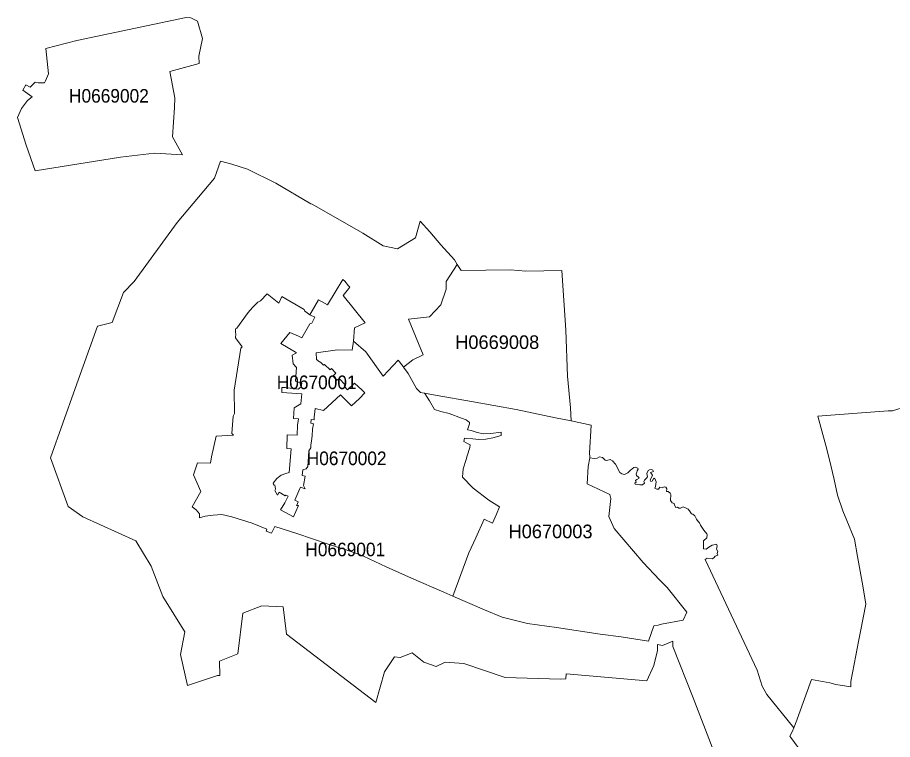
# Model space of a CAD drawing. Extents: x 369010 to 739155, y 6377141 to 6616555.
# Drawn here: x 543461 to 549889, y 6538303 to 6543612 of the extents above; entities that cross this region are included whole.
import ezdxf
from ezdxf.enums import TextEntityAlignment as Align

# ---------------------------------------------------------------- set-up
doc = ezdxf.new("R2010")
doc.units = 0
doc.header["$LTSCALE"] = 40
doc.layers.add('1', color=7, linetype='Continuous', lineweight=13)
doc.layers.add('2', color=7, linetype='Continuous')

msp = doc.modelspace()

# ---------------------------------------------------------------- linework, layer by layer
at = {"layer": '1'}
for points in [[(544700.31, 6543611.86), (543897.45, 6543442.55), (543668.73, 6543382.97), (543687.76, 6543197.11), (543666.41, 6543145.8), (543658.8, 6543131.4), (543612.95, 6543130.57), (543590.11, 6543137.52), (543554.36, 6543099.96), (543521.43, 6543116.01), (543500.08, 6543077.78), (543569.42, 6543027.3), (543533.84, 6543002.64), (543488.82, 6542943.22), (543460.52, 6542875.53), (543523.25, 6542674.11), (543590.28, 6542484.28), (544217.7, 6542585.24), (544467.12, 6542615.03), (544671.68, 6542602.62), (544599.36, 6542735.02), (544612.76, 6542950.01), (544616.24, 6543020.51), (544578.83, 6543213.82), (544795.81, 6543272.91), (544792.66, 6543328.35), (544818.81, 6543457.61), (544783.4, 6543583.89), (544732.75, 6543610.04)], [(544467.12, 6542615.03), (544217.7, 6542585.24), (543590.28, 6542484.28), (543523.25, 6542674.11), (543460.52, 6542875.53), (543488.82, 6542943.22), (543533.84, 6543002.64), (543569.42, 6543027.3), (543500.08, 6543077.78), (543521.43, 6543116.01), (543554.36, 6543099.96), (543590.11, 6543137.52), (543612.95, 6543130.57), (543658.8, 6543131.4), (543666.41, 6543145.8), (543687.76, 6543197.11), (543668.73, 6543382.97), (543897.45, 6543442.55), (544700.31, 6543611.86), (544732.75, 6543610.04), (544783.4, 6543583.89), (544818.81, 6543457.61), (544792.66, 6543328.35), (544795.81, 6543272.91), (544578.83, 6543213.82), (544616.24, 6543020.51), (544612.76, 6542950.01), (544599.36, 6542735.02), (544671.68, 6542602.62)], [(546691.33, 6541796.61), (546691.33, 6541796.61), (546608.9, 6541670), (546608.9, 6541614.72), (546569.51, 6541499.2), (546488.09, 6541409.99), (546333.17, 6541394.27), (546440.92, 6541131.62), (546364.62, 6541094.87), (546295.77, 6541042.08), (546330.86, 6540993.75), (546391.6, 6540885.35), (546421.39, 6540855.56), (546448.37, 6540850.59), (546451.18, 6540850.09), (546544.69, 6540832.55), (546795.59, 6540789.19), (547123.13, 6540729.77), (547412.92, 6540669.69), (547528.78, 6540645.37), (547522.82, 6540743.01), (547500.64, 6540975.05), (547488.72, 6541313.67), (547459.6, 6541752.09), (547195.95, 6541746.63), (547081.25, 6541757.55), (546719.46, 6541752.09)], [(546451.18, 6540850.09), (546453.33, 6540846.78), (546486.93, 6540792.5), (546524.66, 6540729.28), (546571.34, 6540714.55), (546630.92, 6540699.65), (546722.94, 6540665.72), (546755.54, 6540653.14), (546782.02, 6540634.77), (546780.2, 6540623.19), (546767.29, 6540580.65), (546794.27, 6540575.85), (546836.64, 6540561.12), (546884.63, 6540550.04), (546936.77, 6540554.34), (547014.55, 6540563.11), (547013.89, 6540537.62), (546953.32, 6540521.24), (546900.52, 6540512.63), (546848.89, 6540509.49), (546806.02, 6540513.79), (546755.38, 6540516.93), (546745.11, 6540519.42), (546740.15, 6540493.6), (546755.54, 6540484.33), (546785.66, 6540469.1), (546784.34, 6540450.73), (546763.49, 6540388.01), (546756.7, 6540363.02), (546734.69, 6540292.35), (546729.72, 6540231.44), (546807.01, 6540150.67), (546922.53, 6540063.95), (547001.15, 6540014.13), (546978.47, 6539959.02), (546950.84, 6539893.81), (546888.11, 6539923.27), (546826.87, 6539787.06), (546775.9, 6539675.18), (546658.56, 6539357.74), (546891.92, 6539256.95), (547022.17, 6539202.17), (547207.86, 6539157.32), (547419.54, 6539126.2), (547740.79, 6539078.7), (547894.71, 6539058.02), (548097.12, 6539026.9), (548136.34, 6539139.61), (548166.3, 6539144.91), (548192.12, 6539152.02), (548351.17, 6539179.99), (548378.14, 6539238.91), (548232.5, 6539421.96), (548177.72, 6539476.74), (548056.9, 6539605.01), (547843.07, 6539855.25), (547804.84, 6539942.14), (547820.23, 6540075.54), (547813.11, 6540104.5), (547645.79, 6540183.11), (547652.9, 6540311.38), (547664.16, 6540375.43), (547665.32, 6540382.71), (547662.34, 6540409.69), (547674.42, 6540615.08), (547528.78, 6540645.37), (547412.92, 6540669.69), (547123.13, 6540729.77), (546795.59, 6540789.19), (546544.69, 6540832.55)]]:
    msp.add_lwpolyline(points, close=True, dxfattribs=at)
for points in [[(548716.43, 6537851.82), (548424.32, 6538609.83), (548276.03, 6538988.17), (548276.03, 6539027.73), (548198.74, 6538994.3), (548163.15, 6539002.74), (548161.17, 6538956.73), (548135.02, 6538846.67), (548084.21, 6538735.12), (547490.88, 6538785.27), (547488.89, 6538749.85), (547449.17, 6538747.7), (547042.19, 6538759.61), (546739.49, 6538862.72), (546602.95, 6538871.99), (546535.42, 6538839.72), (546445.55, 6538871), (546359.99, 6538940.01), (546272.1, 6538906.58), (546230.4, 6538910.72), (546155.75, 6538802.15), (546094.02, 6538576.57), (545436.81, 6539079.2), (545411.65, 6539279.46), (545256.41, 6539285.42), (545116.39, 6539231.96), (545078.32, 6538933.39), (544944.6, 6538878.94), (544946.58, 6538774.51), (544930.03, 6538773.85), (544710.57, 6538701.36), (544658.44, 6538929.09), (544689.72, 6539094.26), (544528.85, 6539355.59), (544443.45, 6539576.87), (544330.08, 6539764.88), (543940.81, 6539940.48), (543832.41, 6540017.77), (543701.99, 6540374.27), (543885.37, 6540883.69), (544048.56, 6541343.46), (544156.3, 6541370.6), (544240.05, 6541589.24), (544317.17, 6541670), (544632.29, 6542104.45), (544908.85, 6542431.48), (544952.21, 6542554.95), (545036.12, 6542534.1), (545150.48, 6542496.36), (545359.18, 6542392.76), (545614.89, 6542242.15), (545625.48, 6542239), (545996.37, 6542026.17), (546147.31, 6541933.32), (546250.92, 6541911.47), (546385.47, 6541991.58), (546419.4, 6542115.37), (546490.24, 6542035.27), (546570.34, 6541940.6), (546670.31, 6541829.71), (546691.33, 6541796.61), (546719.46, 6541752.09), (547081.25, 6541757.55), (547195.95, 6541746.63), (547459.6, 6541752.09), (547488.72, 6541313.67), (547500.64, 6540975.05), (547522.82, 6540743.01), (547528.78, 6540645.37), (547674.42, 6540615.08), (547662.34, 6540409.69), (547665.32, 6540382.71), (547664.16, 6540375.43), (547696.1, 6540369.97), (547718.77, 6540373.11)], [(545868.44, 6539700.67), (545843.61, 6539706.96), (545743.48, 6539738.9), (545513.6, 6539817.02), (545350.41, 6539870.31), (545325.59, 6539821.16), (545287.85, 6539835.55), (545292.49, 6539849.62), (545185.57, 6539892.98), (545035.95, 6539941.15), (544960.48, 6539956.7), (544898.59, 6539953.06), (544839.17, 6539945.28), (544798.29, 6539933.86), (544796.8, 6539961.83), (544772.97, 6539991.79), (544742.52, 6540014.46), (544806.57, 6540126.68), (544753.44, 6540249.31), (544782.9, 6540338.69), (544879.39, 6540335.21), (544884.68, 6540381.72), (544919.27, 6540534.15), (545046.22, 6540539.94), (545035.95, 6540552.35), (545043.73, 6540681.61), (545054.99, 6540700.15), (545052.67, 6540872.77), (545100.83, 6541181.43), (545109.93, 6541189.38), (545063.1, 6541256.74), (545064.42, 6541287.02), (545061.11, 6541294.97), (545063.1, 6541322.77), (545072.7, 6541328.9), (545155.94, 6541442.6), (545186.4, 6541480.83), (545226.62, 6541519.89), (545245.81, 6541529.16), (545293.98, 6541580.63), (545379.21, 6541512.61), (545402.21, 6541559.61), (545566.39, 6541465.44), (545569.54, 6541454.18), (545607.77, 6541426.21), (545671.82, 6541536.27), (545738.19, 6541498.7), (545849.57, 6541686.05), (545864.8, 6541672.15), (545891.28, 6541637.89), (545901.87, 6541629.95), (545852.22, 6541567.22), (546015.08, 6541366.14), (545935.14, 6541331.05), (545928.68, 6541231.42), (546020.21, 6541154.46), (546145.66, 6540974.22), (546255.88, 6541092.39), (546292.63, 6541046.55), (546295.77, 6541042.08), (546364.62, 6541094.87), (546440.92, 6541131.62), (546333.17, 6541394.27), (546488.09, 6541409.99), (546569.51, 6541499.2), (546608.9, 6541614.72), (546608.9, 6541670), (546691.33, 6541796.61), (546691.33, 6541796.61), (546670.31, 6541829.71), (546570.34, 6541940.6), (546490.24, 6542035.27), (546419.4, 6542115.37), (546385.47, 6541991.58), (546250.92, 6541911.47), (546147.31, 6541933.32), (545996.37, 6542026.17), (545625.48, 6542239), (545614.89, 6542242.15), (545359.18, 6542392.76), (545150.48, 6542496.36), (545036.12, 6542534.1), (544952.21, 6542554.95), (544908.85, 6542431.48)], [(544908.85, 6542431.48), (544632.29, 6542104.45), (544317.17, 6541670), (544240.05, 6541589.24), (544156.3, 6541370.6), (544048.56, 6541343.46), (543885.37, 6540883.69), (543701.99, 6540374.27), (543832.41, 6540017.77), (543940.81, 6539940.48), (544330.08, 6539764.88), (544443.45, 6539576.87), (544528.85, 6539355.59), (544689.72, 6539094.26), (544658.44, 6538929.09), (544710.57, 6538701.36), (544930.03, 6538773.85), (544946.58, 6538774.51), (544944.6, 6538878.94), (545078.32, 6538933.39), (545116.39, 6539231.96), (545256.41, 6539285.42), (545411.65, 6539279.46), (545436.81, 6539079.2), (546094.02, 6538576.57), (546155.75, 6538802.15), (546230.4, 6538910.72), (546272.1, 6538906.58), (546359.99, 6538940.01), (546445.55, 6538871), (546535.42, 6538839.72), (546602.95, 6538871.99), (546739.49, 6538862.72), (547042.19, 6538759.61), (547449.17, 6538747.7), (547488.89, 6538749.85), (547490.88, 6538785.27), (548084.21, 6538735.12), (548135.02, 6538846.67), (548161.17, 6538956.73), (548163.15, 6539002.74), (548198.74, 6538994.3), (548276.03, 6539027.73), (548276.03, 6538988.17), (548424.32, 6538609.83), (548716.43, 6537851.82)], [(545657.92, 6541096.36), (545654.44, 6541147.01), (545810.18, 6541167.86), (545919.25, 6541165.05), (545928.68, 6541231.42), (545935.14, 6541331.05), (546015.08, 6541366.14), (545852.22, 6541567.22), (545901.87, 6541629.95), (545891.28, 6541637.89), (545864.8, 6541672.15), (545849.57, 6541686.05), (545738.19, 6541498.7), (545671.82, 6541536.27), (545607.77, 6541426.21)], [(545614.72, 6540446.93), (545600.99, 6540426.57), (545597.18, 6540383.04), (545593.54, 6540311.05), (545581.46, 6540294.66), (545557.13, 6540287.38), (545551.83, 6540244.18), (545572.68, 6540239.55), (545562.59, 6540170.7), (545573.68, 6540147.2), (545539.09, 6540157.63), (545534.29, 6540149.35), (545497.05, 6540064.12), (545522.21, 6540051.7), (545512.11, 6540026.22), (545510.79, 6540022.91), (545524.03, 6540023.4), (545521.21, 6540019.6), (545487.28, 6539941.81), (545391.46, 6539990.96), (545424.56, 6540043.1), (545448.06, 6540092.25), (545431.84, 6540100.86), (545428.03, 6540095.73), (545381.69, 6540121.21), (545371.76, 6540100.36), (545350.74, 6540133.13), (545355.21, 6540143.89), (545351.9, 6540175.17), (545342.8, 6540173.84), (545339.49, 6540188.41), (545364.81, 6540221.34), (545398.41, 6540245.84), (545431.01, 6540260.4), (545457.49, 6540266.36), (545471.89, 6540441.3), (545439.62, 6540443.45), (545442.6, 6540542.75), (545514.92, 6540540.44), (545517.74, 6540614.75), (545526.01, 6540661.42), (545487.45, 6540663.57), (545493.57, 6540741.19), (545542.56, 6540771.48), (545548.52, 6540844.96), (545401.72, 6540853.57), (545402.21, 6540891.3), (545427.37, 6540890.48), (545464.28, 6540886.17), (545522.54, 6540878.06), (545545.21, 6540896.6), (545548.52, 6540924.07), (545502.34, 6540937.98), (545509.3, 6541039.6), (545484.64, 6541065.41), (545477.19, 6541128.31), (545511.28, 6541145.85), (545502.51, 6541151.31), (545393.94, 6541214.53), (545460.64, 6541296.62), (545525.18, 6541269.81), (545548.19, 6541256.24), (545608.1, 6541359.85), (545623.16, 6541364.98), (545646, 6541408.17), (545607.77, 6541426.21), (545569.54, 6541454.18), (545566.39, 6541465.44), (545402.21, 6541559.61), (545379.21, 6541512.61), (545293.98, 6541580.63), (545245.81, 6541529.16), (545226.62, 6541519.89), (545186.4, 6541480.83), (545155.94, 6541442.6), (545072.7, 6541328.9), (545063.1, 6541322.77), (545061.11, 6541294.97), (545064.42, 6541287.02), (545063.1, 6541256.74), (545109.93, 6541189.38), (545100.83, 6541181.43), (545052.67, 6540872.77), (545054.99, 6540700.15), (545043.73, 6540681.61), (545035.95, 6540552.35), (545046.22, 6540539.94), (544919.27, 6540534.15), (544884.68, 6540381.72), (544879.39, 6540335.21), (544782.9, 6540338.69), (544753.44, 6540249.31), (544806.57, 6540126.68), (544742.52, 6540014.46), (544772.97, 6539991.79), (544796.8, 6539961.83), (544798.29, 6539933.86), (544839.17, 6539945.28), (544898.59, 6539953.06), (544960.48, 6539956.7)], [(545607.77, 6541426.21), (545646, 6541408.17), (545623.16, 6541364.98), (545608.1, 6541359.85), (545548.19, 6541256.24), (545525.18, 6541269.81), (545460.64, 6541296.62), (545393.94, 6541214.53), (545502.51, 6541151.31), (545511.28, 6541145.85), (545477.19, 6541128.31), (545484.64, 6541065.41), (545509.3, 6541039.6), (545502.34, 6540937.98), (545548.52, 6540924.07), (545545.21, 6540896.6), (545522.54, 6540878.06), (545464.28, 6540886.17), (545427.37, 6540890.48), (545402.21, 6540891.3), (545401.72, 6540853.57), (545548.52, 6540844.96), (545542.56, 6540771.48), (545493.57, 6540741.19), (545487.45, 6540663.57), (545526.01, 6540661.42), (545517.74, 6540614.75), (545514.92, 6540540.44), (545442.6, 6540542.75), (545439.62, 6540443.45), (545471.89, 6540441.3), (545457.49, 6540266.36), (545431.01, 6540260.4), (545398.41, 6540245.84), (545364.81, 6540221.34), (545339.49, 6540188.41), (545342.8, 6540173.84), (545351.9, 6540175.17), (545355.21, 6540143.89), (545350.74, 6540133.13), (545371.76, 6540100.36), (545381.69, 6540121.21), (545428.03, 6540095.73), (545431.84, 6540100.86), (545448.06, 6540092.25), (545424.56, 6540043.1), (545391.46, 6539990.96), (545487.28, 6539941.81), (545521.21, 6540019.6), (545524.03, 6540023.4), (545510.79, 6540022.91), (545512.11, 6540026.22), (545522.21, 6540051.7), (545497.05, 6540064.12), (545534.29, 6540149.35), (545539.09, 6540157.63), (545573.68, 6540147.2), (545562.59, 6540170.7), (545572.68, 6540239.55), (545551.83, 6540244.18), (545557.13, 6540287.38), (545581.46, 6540294.66), (545593.54, 6540311.05), (545597.18, 6540383.04), (545600.99, 6540426.57), (545614.72, 6540446.93), (545615.05, 6540467.45), (545619.85, 6540498.89), (545624.16, 6540534.97), (545628.62, 6540585.95), (545634.58, 6540625.51), (545614.23, 6540629.31), (545617.54, 6540656.29), (545639.71, 6540654.47), (545640.71, 6540672.51), (545644.35, 6540715.71), (545648.32, 6540736.23), (545709.72, 6540722.49), (545834.51, 6540837.35), (545880.36, 6540790.68), (545914.12, 6540755.59), (545972.71, 6540810.37), (546012.1, 6540851.09), (545993.4, 6540870.95), (545937.45, 6540923.91), (545885.32, 6540875.09), (545861.49, 6540901.57), (545868.11, 6540910.83), (545824.08, 6540958.66), (545809.35, 6540946.42), (545787.18, 6540965.78), (545778.57, 6540977.7), (545798.1, 6540997.56), (545766.82, 6541030.66), (545757.88, 6541021.23), (545715.84, 6541061.77), (545708.23, 6541055.15), (545685.56, 6541076.83), (545677.94, 6541079.48), (545657.92, 6541096.36)], [(545287.85, 6539835.55), (545325.59, 6539821.16), (545350.41, 6539870.31), (545513.6, 6539817.02), (545743.48, 6539738.9), (545843.61, 6539706.96), (545868.44, 6539700.67), (545976.84, 6539660.29), (546002.66, 6539652.01), (546168, 6539573.4), (546355.85, 6539489.65), (546592.52, 6539386.21), (546658.56, 6539357.74), (546775.9, 6539675.18), (546826.87, 6539787.06), (546888.11, 6539923.27), (546950.84, 6539893.81), (546978.47, 6539959.02), (547001.15, 6540014.13), (546922.53, 6540063.95), (546807.01, 6540150.67), (546729.72, 6540231.44), (546734.69, 6540292.35), (546756.7, 6540363.02), (546763.49, 6540388.01), (546784.34, 6540450.73), (546785.66, 6540469.1), (546755.54, 6540484.33), (546740.15, 6540493.6), (546745.11, 6540519.42), (546755.38, 6540516.93), (546806.02, 6540513.79), (546848.89, 6540509.49), (546900.52, 6540512.63), (546953.32, 6540521.24), (547013.89, 6540537.62), (547014.55, 6540563.11), (546936.77, 6540554.34), (546884.63, 6540550.04), (546836.64, 6540561.12), (546794.27, 6540575.85), (546767.29, 6540580.65), (546780.2, 6540623.19), (546782.02, 6540634.77), (546755.54, 6540653.14), (546722.94, 6540665.72), (546630.92, 6540699.65), (546571.34, 6540714.55), (546524.66, 6540729.28), (546486.93, 6540792.5), (546453.33, 6540846.78), (546451.18, 6540850.09), (546448.37, 6540850.59), (546421.39, 6540855.56), (546391.6, 6540885.35), (546330.86, 6540993.75), (546295.77, 6541042.08), (546292.63, 6541046.55), (546255.88, 6541092.39), (546145.66, 6540974.22), (546020.21, 6541154.46), (545928.68, 6541231.42), (545919.25, 6541165.05), (545810.18, 6541167.86), (545654.44, 6541147.01), (545657.92, 6541096.36), (545677.94, 6541079.48), (545685.56, 6541076.83), (545708.23, 6541055.15), (545715.84, 6541061.77), (545757.88, 6541021.23), (545766.82, 6541030.66), (545798.1, 6540997.56), (545778.57, 6540977.7), (545787.18, 6540965.78), (545809.35, 6540946.42), (545824.08, 6540958.66), (545868.11, 6540910.83), (545861.49, 6540901.57), (545885.32, 6540875.09), (545937.45, 6540923.91), (545993.4, 6540870.95), (546012.1, 6540851.09), (545972.71, 6540810.37), (545914.12, 6540755.59), (545880.36, 6540790.68), (545834.51, 6540837.35), (545709.72, 6540722.49), (545648.32, 6540736.23), (545644.35, 6540715.71), (545640.71, 6540672.51), (545639.71, 6540654.47), (545617.54, 6540656.29), (545614.23, 6540629.31), (545634.58, 6540625.51), (545628.62, 6540585.95), (545624.16, 6540534.97), (545619.85, 6540498.89), (545615.05, 6540467.45), (545614.72, 6540446.93)], [(548600.08, 6539727.48), (548594.79, 6539702.66), (548605.38, 6539684.78), (548600.91, 6539670.55), (548604.55, 6539659.79), (548585.02, 6539650.85), (548575.09, 6539640.09), (548563.51, 6539632.98), (548527.1, 6539636.62), (548512.7, 6539627.68), (548894.18, 6538812.91), (548930.59, 6538695.56), (548964.19, 6538635.49), (549163.62, 6538389.22), (549186.96, 6538445.16), (549200.7, 6538486.53), (549293.21, 6538745.21), (549429.26, 6538719.06), (549472.45, 6538707.81), (549582.35, 6538691.09), (549581.85, 6538730.98), (549620.25, 6538920.81), (549639.78, 6539022.93), (549653.02, 6539096.58), (549693.4, 6539297.34), (549670.07, 6539433.55), (549631.67, 6539649.53), (549609.99, 6539777.3), (549553.72, 6539914.17), (549523.1, 6539984.01), (549485.7, 6540100.86), (549460.21, 6540215.22), (549424.62, 6540360.53), (549399.96, 6540466.29), (549341.21, 6540681.28), (549628.03, 6540701.8), (549856.09, 6540718.85), (549887.87, 6540718.85), (550029.54, 6540763.7)], [(550029.54, 6540763.7), (549887.87, 6540718.85), (549856.09, 6540718.85), (549628.03, 6540701.8), (549341.21, 6540681.28), (549399.96, 6540466.29), (549424.62, 6540360.53), (549460.21, 6540215.22), (549485.7, 6540100.86), (549523.1, 6539984.01), (549553.72, 6539914.17), (549609.99, 6539777.3), (549631.67, 6539649.53), (549670.07, 6539433.55), (549693.4, 6539297.34), (549653.02, 6539096.58), (549639.78, 6539022.93), (549620.25, 6538920.81), (549581.85, 6538730.98), (549582.35, 6538691.09), (549472.45, 6538707.81), (549429.26, 6538719.06), (549293.21, 6538745.21), (549200.7, 6538486.53), (549186.96, 6538445.16), (549163.62, 6538389.22), (549150.88, 6538358.76), (549133.34, 6538327.98), (549142.77, 6538319.37), (549230.49, 6538199.22)], [(548288.11, 6540026.71), (548285.46, 6540038.3), (548270.4, 6540043.59), (548256.99, 6540061.47), (548260.63, 6540104.17), (548254.35, 6540115.75), (548240.94, 6540127.5), (548229.35, 6540127.5), (548230.18, 6540146.21), (548224.06, 6540157.79), (548216.94, 6540162.26), (548207.01, 6540157.79), (548196.42, 6540154.15), (548180.36, 6540157.79), (548170.6, 6540143.56), (548158.02, 6540143.56), (548141.97, 6540152.33), (548146.44, 6540163.91), (548153.55, 6540198.84), (548143.79, 6540222.01), (548138, 6540225.15), (548131.71, 6540220.68), (548121.94, 6540203.8), (548112.01, 6540199.33), (548108.54, 6540209.1), (548126.41, 6540246.5), (548117.47, 6540257.26), (548111.18, 6540266.2), (548119.13, 6540268.84), (548131.71, 6540273.31), (548127.24, 6540283.91), (548117.47, 6540287.55), (548102.25, 6540286.72), (548093.31, 6540280.43), (548083.55, 6540259.08), (548088.01, 6540235.91), (548080.9, 6540224.32), (548065.67, 6540209.92), (548061.2, 6540200.16), (548065.67, 6540187.75), (548052.43, 6540176.99), (548032.74, 6540175.17), (547997.98, 6540180.63), (547995.33, 6540188.57), (548004.27, 6540195.69), (548000.63, 6540208.27), (548010.56, 6540215.39), (548028.27, 6540225.98), (548023.8, 6540233.1), (548008.74, 6540244.68), (548005.1, 6540256.27), (548010.56, 6540269.67), (548012.21, 6540279.6), (548021.15, 6540291.19), (548017.67, 6540297.31), (547998.97, 6540305.42), (547987.39, 6540303.6), (547965.04, 6540283.91), (547944.52, 6540263.55), (547919.53, 6540252.79), (547900.83, 6540256.27), (547884.77, 6540266.2), (547853.66, 6540326.77), (547831.32, 6540351.76), (547813.94, 6540361.53), (547790.77, 6540354.41), (547777.36, 6540357.06), (547758.66, 6540376.75), (547735.49, 6540381.22), (547718.77, 6540373.11), (547696.1, 6540369.97), (547664.16, 6540375.43), (547652.9, 6540311.38), (547645.79, 6540183.11), (547813.11, 6540104.5), (547820.23, 6540075.54), (547804.84, 6539942.14), (547843.07, 6539855.25), (548056.9, 6539605.01), (548177.72, 6539476.74), (548232.5, 6539421.96), (548378.14, 6539238.91), (548351.17, 6539179.99), (548192.12, 6539152.02), (548166.3, 6539144.91), (548136.34, 6539139.61), (548097.12, 6539026.9), (547894.71, 6539058.02), (547740.79, 6539078.7), (547419.54, 6539126.2), (547207.86, 6539157.32), (547022.17, 6539202.17), (546891.92, 6539256.95), (546658.56, 6539357.74), (546592.52, 6539386.21), (546355.85, 6539489.65), (546168, 6539573.4), (546002.66, 6539652.01), (545976.84, 6539660.29), (545868.44, 6539700.67)], [(547718.77, 6540373.11), (547735.49, 6540381.22), (547758.66, 6540376.75), (547777.36, 6540357.06), (547790.77, 6540354.41), (547813.94, 6540361.53), (547831.32, 6540351.76), (547853.66, 6540326.77), (547884.77, 6540266.2), (547900.83, 6540256.27), (547919.53, 6540252.79), (547944.52, 6540263.55), (547965.04, 6540283.91), (547987.39, 6540303.6), (547998.97, 6540305.42), (548017.67, 6540297.31), (548021.15, 6540291.19), (548012.21, 6540279.6), (548010.56, 6540269.67), (548005.1, 6540256.27), (548008.74, 6540244.68), (548023.8, 6540233.1), (548028.27, 6540225.98), (548010.56, 6540215.39), (548000.63, 6540208.27), (548004.27, 6540195.69), (547995.33, 6540188.57), (547997.98, 6540180.63), (548032.74, 6540175.17), (548052.43, 6540176.99), (548065.67, 6540187.75), (548061.2, 6540200.16), (548065.67, 6540209.92), (548080.9, 6540224.32), (548088.01, 6540235.91), (548083.55, 6540259.08), (548093.31, 6540280.43), (548102.25, 6540286.72), (548117.47, 6540287.55), (548127.24, 6540283.91), (548131.71, 6540273.31), (548119.13, 6540268.84), (548111.18, 6540266.2), (548117.47, 6540257.26), (548126.41, 6540246.5), (548108.54, 6540209.1), (548112.01, 6540199.33), (548121.94, 6540203.8), (548131.71, 6540220.68), (548138, 6540225.15), (548143.79, 6540222.01), (548153.55, 6540198.84), (548146.44, 6540163.91), (548141.97, 6540152.33), (548158.02, 6540143.56), (548170.6, 6540143.56), (548180.36, 6540157.79), (548196.42, 6540154.15), (548207.01, 6540157.79), (548216.94, 6540162.26), (548224.06, 6540157.79), (548230.18, 6540146.21), (548229.35, 6540127.5), (548240.94, 6540127.5), (548254.35, 6540115.75), (548260.63, 6540104.17), (548256.99, 6540061.47), (548270.4, 6540043.59), (548285.46, 6540038.3), (548288.11, 6540026.71), (548298.04, 6540009.66), (548309.62, 6540011.49), (548319.39, 6540005.2), (548331.8, 6540003.54), (548349.68, 6540014.13), (548367.55, 6540006.19), (548388.07, 6539998.08), (548397.84, 6539985.67), (548412.07, 6539961.5), (548422.83, 6539959.85), (548435.24, 6539947.27), (548447.65, 6539923.27), (548461.06, 6539906.22), (548471.82, 6539896.46), (548478.93, 6539878.59), (548488.7, 6539863.52), (548502.1, 6539843), (548524.28, 6539815.36), (548526.1, 6539807.75), (548524.28, 6539786.4), (548500.28, 6539763.23), (548501.11, 6539749), (548501.11, 6539726.65), (548501.11, 6539706.13), (548519.81, 6539702.66), (548539.51, 6539716.89), (548562.68, 6539731.12), (548576.09, 6539735.59), (548596.61, 6539739.07), (548600.08, 6539727.48)], [(549230.49, 6538199.22), (549142.77, 6538319.37), (549133.34, 6538327.98), (549150.88, 6538358.76), (549163.62, 6538389.22), (548964.19, 6538635.49), (548930.59, 6538695.56), (548894.18, 6538812.91), (548512.7, 6539627.68), (548527.1, 6539636.62), (548563.51, 6539632.98), (548575.09, 6539640.09), (548585.02, 6539650.85), (548604.55, 6539659.79), (548600.91, 6539670.55), (548605.38, 6539684.78), (548594.79, 6539702.66), (548600.08, 6539727.48), (548596.61, 6539739.07), (548576.09, 6539735.59), (548562.68, 6539731.12), (548539.51, 6539716.89), (548519.81, 6539702.66), (548501.11, 6539706.13), (548501.11, 6539726.65), (548501.11, 6539749), (548500.28, 6539763.23), (548524.28, 6539786.4), (548526.1, 6539807.75), (548524.28, 6539815.36), (548502.1, 6539843), (548488.7, 6539863.52), (548478.93, 6539878.59), (548471.82, 6539896.46), (548461.06, 6539906.22), (548447.65, 6539923.27), (548435.24, 6539947.27), (548422.83, 6539959.85), (548412.07, 6539961.5), (548397.84, 6539985.67), (548388.07, 6539998.08), (548367.55, 6540006.19), (548349.68, 6540014.13), (548331.8, 6540003.54), (548319.39, 6540005.2), (548309.62, 6540011.49), (548298.04, 6540009.66), (548288.11, 6540026.71)], [(544960.48, 6539956.7), (545035.95, 6539941.15), (545185.57, 6539892.98), (545292.49, 6539849.62), (545287.85, 6539835.55)]]:
    msp.add_lwpolyline(points, dxfattribs=at)

# ---------------------------------------------------------------- texts
at = {"layer": '2', "width": 0.95}
for s, p in [('H0669002', (544132.14, 6542985.86)), ('H0670001', (545658.35, 6540879.53)), ('H0670002', (545878.62, 6540320.82)), ('H0669001', (545868.44, 6539650.67))]:
    msp.add_text(s, height=100, dxfattribs=at).set_placement(p, align=Align.CENTER)
at = {"layer": '2'}
for s, p in [('H0669008', (546984.81, 6541174.91)), ('H0670003', (547376.64, 6539783.37))]:
    msp.add_text(s, height=100, dxfattribs=at).set_placement(p, align=Align.CENTER)

doc.saveas('drawing.dxf')
